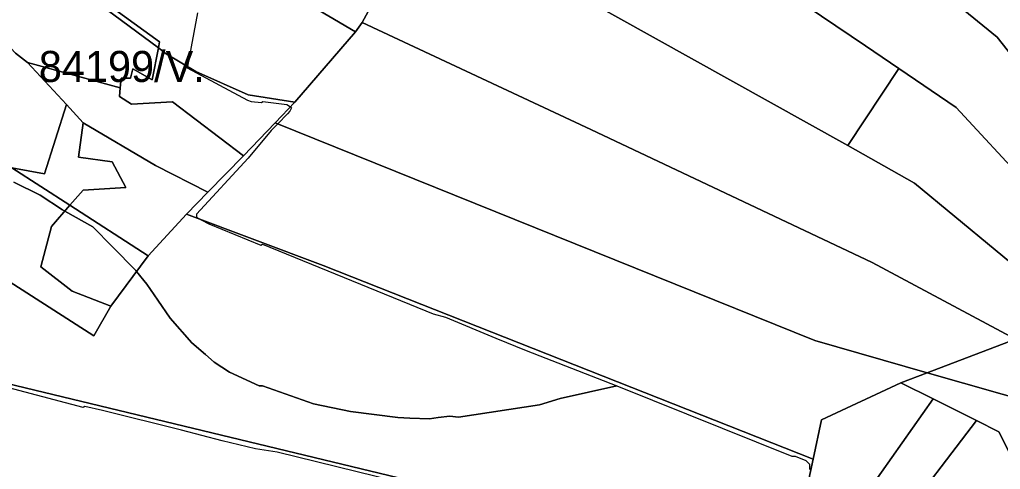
# Model space of a CAD drawing. Extents: x -477304 to -465429, y -1159113 to -1149210.
# Drawn here: x -471613.7 to -471139.2, y -1156640.5 to -1156423.1 of the extents above; entities that cross this region are included whole.
import ezdxf

# ---------------------------------------------------------------- set-up
doc = ezdxf.new("R2010")
doc.units = 0
for name, color, linetype in [('BPEJ_s', 7, 'Continuous'), ('PUPFL_s', 7, 'Continuous'), ('trav_porost_s', 7, 'Continuous')]:
    doc.layers.add(name, color=color, linetype=linetype)

msp = doc.modelspace()

# ---------------------------------------------------------------- linework, layer by layer
at = {"layer": 'BPEJ_s'}
for points in [[(-471527.66, -1156419.87), (-471532.55, -1156445.79), (-471532.65, -1156446.34), (-471503.44, -1156462.07), (-471501.74, -1156462.7), (-471496.64, -1156463.13), (-471496, -1156462.7), (-471484.51, -1156464.19), (-471482.73, -1156465.33), (-471482.17, -1156465.68), (-471483.02, -1156467.38), (-471484.17, -1156468.59), (-471488.83, -1156473.46), (-471491.96, -1156476.74), (-471503.23, -1156490.14), (-471528.11, -1156517.15), (-471528.11, -1156518.64), (-471525.84, -1156519.85), (-471522.16, -1156521.83), (-471497.06, -1156532.04), (-471496.21, -1156531.61), (-471413.69, -1156565.22), (-471407.74, -1156566.92), (-471383.35, -1156576.99), (-471368.6, -1156583.08), (-471324.85, -1156600.03), (-471352.23, -1156606.26), (-471362.23, -1156609.24), (-471401.36, -1156615.19), (-471405.61, -1156614.77), (-471411.17, -1156615.32), (-471415.39, -1156616.04), (-471424.96, -1156615.65), (-471430.71, -1156615.41), (-471453.68, -1156612.43), (-471471.54, -1156608.81), (-471496.21, -1156600.09), (-471497.91, -1156600.09), (-471512.16, -1156593.5), (-471519.61, -1156588.61), (-471523.81, -1156584.98), (-471530.45, -1156579.25), (-471540.87, -1156567.34), (-471546.8, -1156558.73), (-471552.15, -1156550.97), (-471557.15, -1156544.76), (-471557.46, -1156544.37), (-471568.83, -1156532.89), (-471578.31, -1156523.32), (-471591.84, -1156515.67), (-471592.98, -1156515.02), (-471603.83, -1156508), (-471616.59, -1156501.62)], [(-471527.66, -1156419.87), (-471532.55, -1156445.79), (-471532.65, -1156446.34), (-471503.44, -1156462.07), (-471501.74, -1156462.7), (-471496.64, -1156463.13), (-471496, -1156462.7), (-471484.51, -1156464.19), (-471482.73, -1156465.33), (-471482.17, -1156465.68), (-471483.02, -1156467.38), (-471484.17, -1156468.59), (-471488.83, -1156473.46), (-471491.96, -1156476.74), (-471503.23, -1156490.14), (-471528.11, -1156517.15), (-471528.11, -1156518.64), (-471525.84, -1156519.85), (-471522.16, -1156521.83), (-471497.06, -1156532.04), (-471496.21, -1156531.61), (-471413.69, -1156565.22), (-471407.74, -1156566.92), (-471383.35, -1156576.99), (-471368.6, -1156583.08), (-471324.85, -1156600.03), (-471240.15, -1156634.12), (-471238.45, -1156634.12), (-471233.34, -1156636.25), (-471231.64, -1156637.95), (-471231.64, -1156640.5)], [(-471616.59, -1156501.62), (-471603.83, -1156508), (-471592.98, -1156515.02), (-471591.84, -1156515.67), (-471578.31, -1156523.32), (-471568.83, -1156532.89), (-471557.46, -1156544.37), (-471557.15, -1156544.76), (-471552.15, -1156550.97), (-471546.8, -1156558.73), (-471540.87, -1156567.34), (-471530.45, -1156579.25), (-471523.81, -1156584.98), (-471519.61, -1156588.61), (-471512.16, -1156593.5), (-471497.91, -1156600.09), (-471496.21, -1156600.09), (-471471.54, -1156608.81), (-471453.68, -1156612.43), (-471430.71, -1156615.41), (-471424.96, -1156615.65), (-471415.39, -1156616.04), (-471411.17, -1156615.32), (-471405.61, -1156614.77), (-471401.36, -1156615.19), (-471362.23, -1156609.24), (-471352.23, -1156606.26), (-471324.85, -1156600.03), (-471240.15, -1156634.12), (-471238.45, -1156634.12), (-471233.34, -1156636.25), (-471231.64, -1156637.95), (-471231.64, -1156640.5)], [(-471412.42, -1156650.92), (-471489.19, -1156632.21), (-471499.61, -1156630.51), (-471515.78, -1156626.68), (-471535.34, -1156621.54), (-471573.63, -1156612), (-471582.13, -1156610.09), (-471582.98, -1156610.52), (-471625.2, -1156599.52)], [(-471380.94, -1156658.37), (-471382.22, -1156658.03), (-471404.33, -1156652.2), (-471410.71, -1156650.71), (-471412.42, -1156650.92), (-471489.19, -1156632.21), (-471499.61, -1156630.51), (-471515.78, -1156626.68), (-471535.34, -1156621.54), (-471573.63, -1156612), (-471582.13, -1156610.09), (-471582.98, -1156610.52), (-471625.2, -1156599.52)]]:
    msp.add_lwpolyline(points, dxfattribs=at)
at = {"layer": 'PUPFL_s'}
for points in [[(-471096.46, -1156487.64), (-471140.81, -1156431.51), (-471179.88, -1156399.64), (-471218.94, -1156367.77), (-471245.75, -1156345.12), (-471265.02, -1156328.83), (-471312.1, -1156290.05), (-471360.17, -1156252.46), (-471354.56, -1156237.33), (-471344.12, -1156190.41), (-471339.94, -1156180.31), (-471180.88, -1156342.37), (-471170.67, -1156352.19), (-471120.69, -1156403.15)], [(-471126.21, -1156502.67), (-471160.62, -1156465.56), (-471188.34, -1156446.78), (-471204.52, -1156435.81), (-471254.07, -1156402.24), (-471300.52, -1156370.77), (-471245.75, -1156345.12), (-471218.94, -1156367.77), (-471179.88, -1156399.64), (-471140.81, -1156431.51), (-471096.46, -1156487.64)], [(-471617.55, -1156494.68), (-471589.38, -1156512.85), (-471598.35, -1156523.12), (-471603.52, -1156542.61), (-471588.28, -1156554.27), (-471569.62, -1156561.54), (-471577.82, -1156576), (-471618.79, -1156549.59)], [(-472009.29, -1157017.07), (-472016.29, -1156972.29), (-472032.83, -1156906.94), (-472019.87, -1156874.51), (-472046.09, -1156838.47), (-472040.21, -1156813.22), (-472042.52, -1156807.9), (-472085.31, -1156779.68), (-472085.22, -1156753.67), (-472086.06, -1156742.79), (-472061.12, -1156729.25), (-472041.06, -1156718.36), (-471979.2, -1156684.75), (-471755.96, -1156566.41), (-471629.22, -1156596.63), (-471380.96, -1156656.46), (-471425.12, -1156711.66), (-471521.34, -1156831.93), (-471583.75, -1156909.94), (-471588.76, -1156916.21), (-471596.01, -1156925.27), (-471582, -1156972.2), (-471577.84, -1156986.15), (-471570.53, -1157010.66)]]:
    msp.add_lwpolyline(points, dxfattribs=at)
for points in [[(-471511.19, -1156367.15), (-471509.42, -1156347.98), (-471515.75, -1156339.27), (-471513.64, -1156335.08), (-471511.54, -1156287), (-471453.48, -1156348.67), (-471424.32, -1156381.04), (-471448.06, -1156424.56), (-471451.26, -1156429.03), (-471525.85, -1156385.02)], [(-471213.05, -1156483.92), (-471418.44, -1156369.64), (-471388.89, -1156312.41), (-471388.26, -1156311.33), (-471344.97, -1156340.66), (-471300.52, -1156370.77), (-471254.07, -1156402.24), (-471204.52, -1156435.81), (-471188.34, -1156446.78)], [(-471213.05, -1156483.92), (-471180.85, -1156502.14), (-471102.7, -1156566.52), (-471131.88, -1156577.56), (-471201.23, -1156540.54), (-471337.42, -1156476.25), (-471448.06, -1156424.56), (-471424.32, -1156381.04), (-471418.44, -1156369.64)], [(-471546.6, -1156436.8), (-471546.02, -1156433.82), (-471570.55, -1156416.12), (-471563.21, -1156408.7), (-471534.65, -1156379.82), (-471525.85, -1156385.02), (-471451.26, -1156429.03), (-471480.5, -1156462.99), (-471503.2, -1156459.47), (-471528.5, -1156448.2), (-471542.79, -1156439.68)], [(-471680.18, -1156435.04), (-471674.27, -1156435.78), (-471659.3, -1156419), (-471652.41, -1156404.89), (-471625.23, -1156429.31), (-471615.65, -1156439.24), (-471609.9, -1156443.77), (-471591.11, -1156464.11), (-471601.64, -1156497.65), (-471617.55, -1156494.68), (-471691.71, -1156446.67)], [(-471201.23, -1156540.54), (-471131.88, -1156577.56), (-471174.62, -1156593.74), (-471228.95, -1156578.25), (-471490.01, -1156472.99), (-471480.5, -1156462.99), (-471451.26, -1156429.03), (-471448.06, -1156424.56), (-471337.42, -1156476.25)], [(-471505.44, -1156488.86), (-471539.83, -1156462.78), (-471559.55, -1156463.97), (-471565.46, -1156460.22), (-471565.09, -1156456.14), (-471564.66, -1156451.39), (-471560.08, -1156451.46), (-471558.87, -1156446.96), (-471549.63, -1156452.16), (-471546.6, -1156436.8), (-471542.79, -1156439.68), (-471528.5, -1156448.2), (-471503.2, -1156459.47), (-471480.5, -1156462.99), (-471490.01, -1156472.99)], [(-471522.66, -1156506.56), (-471548.04, -1156493.68), (-471582.94, -1156472.95), (-471591.11, -1156464.11), (-471609.9, -1156443.77), (-471565.09, -1156456.14), (-471565.46, -1156460.22), (-471559.55, -1156463.97), (-471539.83, -1156462.78), (-471505.44, -1156488.86)], [(-470958.6, -1157055.74), (-470997.44, -1157053.71), (-471000.96, -1156839.66), (-471008.6, -1156773.03), (-471017.05, -1156704.1), (-471081.86, -1156583.69), (-471102.7, -1156566.52), (-471180.85, -1156502.14), (-471213.05, -1156483.92), (-471188.34, -1156446.78), (-471160.62, -1156465.56), (-471126.21, -1156502.67), (-471091.81, -1156539.75), (-471062.56, -1156571.29), (-470997.44, -1156687.62), (-470953.32, -1156851.38), (-470942.29, -1156904.51), (-470931.25, -1156957.72), (-470920.24, -1157010.77), (-470908.78, -1157066.01)], [(-471617.55, -1156494.68), (-471601.64, -1156497.65), (-471591.11, -1156464.11), (-471582.94, -1156472.95), (-471585.28, -1156489.63), (-471568.9, -1156491.87), (-471562.34, -1156504.29), (-471582.94, -1156505.51), (-471589.38, -1156512.85)], [(-471589.38, -1156512.85), (-471582.94, -1156505.51), (-471562.34, -1156504.29), (-471568.9, -1156491.87), (-471585.28, -1156489.63), (-471582.94, -1156472.95), (-471548.04, -1156493.68), (-471522.66, -1156506.56), (-471532.95, -1156517.19), (-471551.57, -1156537.24)], [(-471228.95, -1156578.25), (-471174.62, -1156593.74), (-471187.45, -1156598.6), (-471225.76, -1156616.52), (-471229.86, -1156635.58), (-471466.93, -1156541.95), (-471532.95, -1156517.19), (-471522.66, -1156506.56), (-471505.44, -1156488.86), (-471490.01, -1156472.99)], [(-471589.38, -1156512.85), (-471551.57, -1156537.24), (-471569.62, -1156561.54), (-471588.28, -1156554.27), (-471603.52, -1156542.61), (-471598.35, -1156523.12)], [(-471577.82, -1156576), (-471569.62, -1156561.54), (-471551.57, -1156537.24), (-471532.95, -1156517.19), (-471466.93, -1156541.95), (-471229.86, -1156635.58), (-471232.41, -1156647.43), (-471255.1, -1156645.34), (-471299.62, -1156652.09), (-471380.96, -1156656.46), (-471629.22, -1156596.63), (-471618.79, -1156549.59)], [(-471086.03, -1156825.5), (-471056.43, -1156733.11), (-471120.86, -1156609.06), (-471174.62, -1156593.74), (-471131.88, -1156577.56), (-471101.11, -1156593.99), (-471036.58, -1156718.59), (-471045.24, -1156832.11), (-471061.89, -1156935.63), (-471079.83, -1157047.34), (-471126.65, -1157044.55), (-471176.4, -1157039.7), (-471154.53, -1156986.38)], [(-471150.78, -1156616.84), (-471171.69, -1156606.44), (-471187.45, -1156598.6), (-471174.62, -1156593.74), (-471120.86, -1156609.06), (-471056.43, -1156733.11), (-471086.03, -1156825.5), (-471154.53, -1156986.38), (-471176.4, -1157039.7), (-471246.59, -1157033.93), (-471247.59, -1156997.14), (-471244.25, -1156985.65), (-471211.34, -1156994.66), (-471189.1, -1156955.48), (-471161.28, -1156924.38), (-471141.05, -1156840.67), (-471077.15, -1156746.45), (-471094.33, -1156712.55), (-471128.13, -1156645.66), (-471139.95, -1156622.28)], [(-471217.05, -1156649), (-471232.41, -1156647.43), (-471229.86, -1156635.58), (-471225.76, -1156616.52), (-471187.45, -1156598.6), (-471171.69, -1156606.44), (-471206.75, -1156656.06)], [(-471189.62, -1156667.8), (-471206.75, -1156656.06), (-471171.69, -1156606.44), (-471150.78, -1156616.84)], [(-471139.95, -1156622.28), (-471128.13, -1156645.66), (-471173.69, -1156678.35), (-471189.62, -1156667.8), (-471150.78, -1156616.84)]]:
    msp.add_lwpolyline(points, close=True, dxfattribs=at)
at = {"layer": 'trav_porost_s'}
for points in [[(-471574.88, -1156415.86), (-471546.6, -1156436.8), (-471549.63, -1156452.16), (-471558.87, -1156446.96), (-471560.08, -1156451.46), (-471564.66, -1156451.39), (-471565.09, -1156456.14), (-471609.9, -1156443.77), (-471615.65, -1156439.24), (-471625.23, -1156429.31), (-471652.41, -1156404.89)], [(-471570.55, -1156416.12), (-471546.02, -1156433.82), (-471546.6, -1156436.8), (-471574.88, -1156415.86)]]:
    msp.add_lwpolyline(points, dxfattribs=at)

# ---------------------------------------------------------------- texts
at = {"layer": 'BPEJ_s'}
msp.add_text('84199/V.', height=15, dxfattribs=at).set_placement((-471604.44, -1156453.24))

doc.saveas('drawing.dxf')
